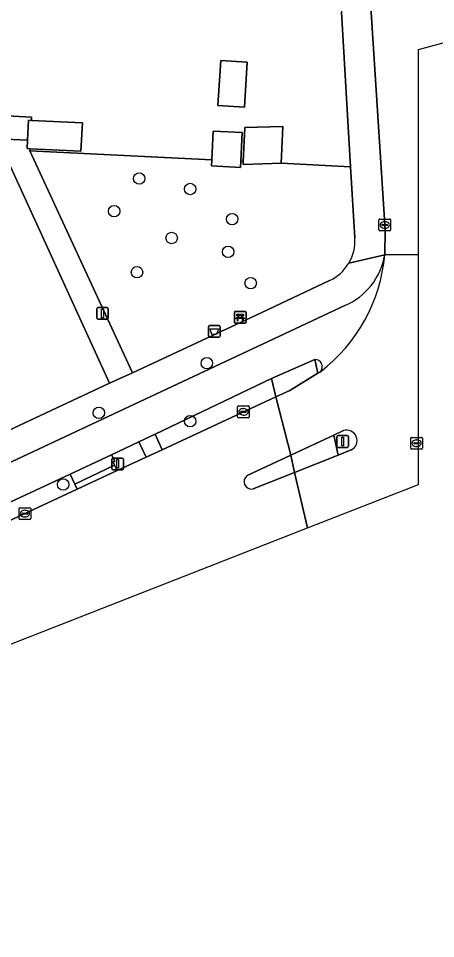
# Model space of a CAD drawing. Extents: x 162989 to 165008, y 383432 to 384338.
# Drawn here: x 164755.1 to 164790.7, y 383559.6 to 383638.3 of the extents above; entities that cross this region are included whole.
import ezdxf

# ---------------------------------------------------------------- set-up
doc = ezdxf.new("R2010")
doc.units = 0
for name, color, linetype in [('IMGEO_Afvalbak', 7, 'Continuous'), ('IMGEO_Bank', 7, 'Continuous'), ('IMGEO_Boom', 7, 'Continuous'), ('IMGEO_Erf', 7, 'Continuous'), ('IMGEO_Fietspad_open', 7, 'Continuous'), ('IMGEO_Groenvoorziening', 7, 'Continuous'), ('IMGEO_Kolk', 7, 'Continuous'), ('IMGEO_Lichtmast', 7, 'Continuous'), ('IMGEO_Pand', 7, 'Continuous'), ('IMGEO_Rijbaan_lokaal_open', 7, 'Continuous'), ('IMGEO_Rioolput', 7, 'Continuous'), ('IMGEO_Verkeerseiland_open', 7, 'Continuous'), ('IMGEO_Voetpad_open', 7, 'Continuous')]:
    doc.layers.add(name, color=color, linetype=linetype)

msp = doc.modelspace()

# ---------------------------------------------------------------- linework, layer by layer
at = {"layer": 'IMGEO_Afvalbak'}
for p, q in [((164771.309, 383611.111), (164771.309, 383611.911)), ((164771.309, 383611.911), (164771.309, 383611.111)), ((164771.409, 383612.011), (164772.199, 383612.011)), ((164772.199, 383612.011), (164771.409, 383612.011)), ((164772.299, 383611.911), (164772.299, 383611.111)), ((164772.299, 383611.111), (164772.299, 383611.911)), ((164772.199, 383611.011), (164771.409, 383611.011)), ((164771.409, 383611.011), (164772.199, 383611.011))]:
    msp.add_line(p, q, dxfattribs=at)
msp.add_lwpolyline([(164771.452, 383611.725), (164772.156, 383611.725), (164772.007, 383611.255), (164771.601, 383611.255), (164771.452, 383611.725)], dxfattribs=at)
for centre, start, end in [((164771.409, 383611.911), 90, 180), ((164771.409, 383611.911), 90, 180), ((164772.199, 383611.911), 0, 90), ((164772.199, 383611.911), 360, 90), ((164771.409, 383611.111), 180, 270), ((164771.409, 383611.111), 180, 270), ((164772.199, 383611.111), 270, 0), ((164772.199, 383611.111), 270, 0)]:
    msp.add_arc(centre, 0.1, start, end, dxfattribs=at)
at = {"layer": 'IMGEO_Bank'}
for p, q in [((164773.53, 383612.291), (164773.53, 383613.132)), ((164773.53, 383613.132), (164773.53, 383612.291)), ((164773.605, 383613.216), (164774.446, 383613.216)), ((164774.446, 383613.216), (164773.605, 383613.216)), ((164774.53, 383613.141), (164774.53, 383612.3)), ((164774.53, 383612.3), (164774.53, 383613.141)), ((164774.455, 383612.216), (164773.614, 383612.216)), ((164773.614, 383612.216), (164774.455, 383612.216)), ((164774.227, 383612.614), (164773.834, 383612.614)), ((164773.839, 383612.722), (164773.839, 383612.828)), ((164773.883, 383612.828), (164773.883, 383612.722)), ((164774.171, 383612.834), (164773.889, 383612.834)), ((164773.889, 383612.716), (164774.171, 383612.716)), ((164774.177, 383612.722), (164774.177, 383612.828)), ((164774.221, 383612.828), (164774.221, 383612.722))]:
    msp.add_line(p, q, dxfattribs=at)
for points in [[(164773.833, 383612.834), (164773.747, 383612.834), (164773.747, 383612.995), (164774.31, 383612.995), (164774.31, 383612.834), (164774.227, 383612.834)], [(164773.777, 383612.614), (164773.635, 383612.614), (164773.747, 383612.716), (164773.833, 383612.716)], [(164773.827, 383612.607), (164773.827, 383612.4), (164773.784, 383612.4), (164773.784, 383612.607)], [(164774.227, 383612.716), (164774.31, 383612.716), (164774.422, 383612.614), (164774.283, 383612.614)], [(164774.277, 383612.607), (164774.277, 383612.4), (164774.233, 383612.4), (164774.233, 383612.607)]]:
    msp.add_lwpolyline(points, dxfattribs=at)
for centre, radius, start, end in [((164773.608, 383613.138), 0.0779, 92.4484, 184.28452), ((164773.608, 383613.138), 0.0779, 92.4484, 184.28452), ((164774.452, 383613.138), 0.0779, 2.4484, 94.28452), ((164774.452, 383613.138), 0.0779, 2.4484, 94.28452), ((164773.608, 383612.294), 0.0779, 182.4484, 274.28452), ((164773.608, 383612.294), 0.0779, 182.4484, 274.28452), ((164773.777, 383612.607), 0.00671, 2.89567, 87.10433), ((164773.834, 383612.607), 0.00671, 92.89567, 177.10433), ((164773.832, 383612.827), 0.00671, 2.89567, 87.10433), ((164773.832, 383612.723), 0.00671, 272.89567, 357.10433), ((164773.889, 383612.827), 0.00671, 92.89567, 177.10433), ((164773.889, 383612.723), 0.00671, 182.89567, 267.10433), ((164774.171, 383612.827), 0.00671, 2.89567, 87.10433), ((164774.171, 383612.723), 0.00671, 272.89567, 357.10433), ((164774.228, 383612.827), 0.00671, 92.89567, 177.10433), ((164774.228, 383612.723), 0.00671, 182.89567, 267.10433), ((164774.226, 383612.607), 0.00671, 2.89567, 87.10433), ((164774.283, 383612.607), 0.00671, 92.89567, 177.10433), ((164774.452, 383612.294), 0.0779, 272.4484, 4.28452), ((164774.452, 383612.294), 0.0779, 272.4484, 4.28452)]:
    msp.add_arc(centre, radius, start, end, dxfattribs=at)
at = {"layer": 'IMGEO_Boom'}
for centre in [(164765.398, 383624.572), (164769.744, 383623.676), (164763.252, 383621.789), (164773.34, 383621.112), (164768.166, 383619.497), (164772.994, 383618.312), (164765.21, 383616.567), (164774.917, 383615.637), (164771.177, 383608.793), (164761.95, 383604.557), (164769.753, 383603.841), (164758.897, 383598.437)]:
    msp.add_circle(centre, 0.489, dxfattribs=at)
at = {"layer": 'IMGEO_Erf'}
for points in [[(164738.276, 383630.781), (164756.194, 383629.82), (164756.181, 383629.546), (164760.54, 383629.329), (164760.42, 383626.909), (164756.067, 383627.126), (164756.058, 383626.938), (164771.606, 383626.169), (164771.727, 383628.617), (164774.198, 383628.495), (164774.077, 383626.047), (164774.28, 383626.037), (164774.423, 383628.922), (164777.666, 383629.033), (164777.51, 383625.877), (164783.458, 383625.583), (164782.666, 383638.792)], [(164714.683, 383584.548), (164762.855, 383607.105), (164753.283, 383627.965)]]:
    msp.add_lwpolyline(points, dxfattribs=at)
msp.add_lwpolyline([(164774.629, 383634.518), (164774.386, 383630.662), (164772.12, 383630.805), (164772.363, 383634.661)], close=True, dxfattribs=at)
at = {"layer": 'IMGEO_Fietspad_open'}
for points in [[(164782.955, 383613.721), (164775.979, 383610.452), (164723.841, 383586.022), (164715.619, 383582.266), (164697.005, 383574.149), (164624.456, 383545.272), (164601.566, 383536.821), (164581.978, 383530.273), (164571.881, 383527.171), (164553.277, 383521.733), (164543.609, 383519.259), (164542.439, 383519.028), (164542.656, 383515.88), (164553.364, 383518.612), (164566.043, 383522.226)], [(164586.641, 383528.511), (164601.198, 383533.561), (164618.653, 383539.892), (164618.69, 383539.906), (164618.843, 383539.961), (164620.13, 383540.432), (164620.449, 383540.557), (164652.153, 383552.985), (164661.944, 383556.905), (164666.585, 383558.763), (164673.944, 383561.709), (164677.537, 383563.148), (164698.39, 383571.496), (164710.573, 383576.877), (164713.088, 383577.988), (164725.136, 383583.309), (164759.492, 383599.331), (164763.028, 383600.98), (164765.364, 383602.069), (164766.764, 383602.738), (164776.709, 383607.491), (164780.408, 383609.124)]]:
    msp.add_lwpolyline(points, dxfattribs=at)
for centre, radius, start, end in [((164772.275, 383619.31), 14.154, 307.41331, 354.87609), ((164780.722, 383618.998), 5.73, 292.94, 350.43845), ((164780.415, 383608.496), 0.628, 317.01011, 90.61246)]:
    msp.add_arc(centre, radius, start, end, dxfattribs=at)
at = {"layer": 'IMGEO_Groenvoorziening'}
msp.add_lwpolyline([(164783.823, 383619.499), (164783.458, 383625.583), (164777.51, 383625.877), (164774.267, 383625.764), (164774.28, 383626.037), (164774.077, 383626.047), (164774.051, 383625.525), (164771.58, 383625.647), (164771.606, 383626.169), (164756.058, 383626.938), (164764.835, 383607.962), (164775.374, 383612.904), (164781.656, 383615.85)], dxfattribs=at)
for points in [[(164767.353, 383601.409), (164777.075, 383605.936), (164776.709, 383607.491), (164766.764, 383602.738)], [(164765.989, 383600.774), (164765.364, 383602.069), (164763.028, 383600.98), (164763.3, 383600.441), (164763.159, 383600.356), (164763.294, 383600.076), (164763.51, 383599.624)], [(164713.73, 383576.534), (164725.733, 383581.878), (164739.537, 383588.464), (164760.087, 383598.027), (164759.891, 383598.468), (164759.492, 383599.331), (164725.136, 383583.309), (164713.088, 383577.988)]]:
    msp.add_lwpolyline(points, close=True, dxfattribs=at)
for centre, radius, start, end in [((164780.058, 383619.269), 3.772, 329.25686, 3.49675), ((164780.053, 383619.269), 3.776, 295.1176, 329.29433)]:
    msp.add_arc(centre, radius, start, end, dxfattribs=at)
at = {"layer": 'IMGEO_Kolk'}
for p, q in [((164785.873, 383620.188), (164785.873, 383621.04)), ((164785.948, 383621.114), (164786.8, 383621.114)), ((164786.361, 383620.894), (164786.386, 383620.894)), ((164786.874, 383621.04), (164786.874, 383620.188)), ((164786.8, 383620.114), (164785.948, 383620.114)), ((164786.132, 383620.608), (164786.132, 383620.62)), ((164786.57, 383620.571), (164786.172, 383620.571)), ((164786.175, 383620.657), (164786.573, 383620.657)), ((164786.384, 383620.334), (164786.359, 383620.334)), ((164786.616, 383620.62), (164786.616, 383620.608)), ((164773.802, 383604.218), (164773.802, 383605.07)), ((164773.877, 383605.144), (164774.729, 383605.144)), ((164774.803, 383605.07), (164774.803, 383604.218)), ((164774.061, 383604.638), (164774.061, 383604.65)), ((164774.499, 383604.601), (164774.101, 383604.601)), ((164774.104, 383604.687), (164774.502, 383604.687)), ((164774.313, 383604.364), (164774.288, 383604.364)), ((164774.29, 383604.924), (164774.315, 383604.924)), ((164774.545, 383604.65), (164774.545, 383604.638)), ((164774.729, 383604.144), (164773.877, 383604.144)), ((164755.204, 383596.45), (164756.056, 383596.45)), ((164755.129, 383595.524), (164755.129, 383596.376)), ((164755.388, 383595.944), (164755.388, 383595.956)), ((164755.826, 383595.907), (164755.428, 383595.907)), ((164755.431, 383595.993), (164755.829, 383595.993)), ((164755.64, 383595.67), (164755.615, 383595.67)), ((164755.617, 383596.23), (164755.642, 383596.23)), ((164755.872, 383595.956), (164755.872, 383595.944)), ((164756.13, 383596.376), (164756.13, 383595.524)), ((164756.056, 383595.45), (164755.204, 383595.45))]:
    msp.add_line(p, q, dxfattribs=at)
for points in [[(164785.873, 383620.188), (164785.873, 383621.04)], [(164785.948, 383621.114), (164786.8, 383621.114)], [(164786.874, 383621.04), (164786.874, 383620.188)], [(164786.8, 383620.114), (164785.948, 383620.114)], [(164773.802, 383604.218), (164773.802, 383605.07)], [(164773.877, 383605.144), (164774.729, 383605.144)], [(164774.803, 383605.07), (164774.803, 383604.218)], [(164774.729, 383604.144), (164773.877, 383604.144)], [(164755.204, 383596.45), (164756.056, 383596.45)], [(164755.129, 383595.524), (164755.129, 383596.376)], [(164756.13, 383596.376), (164756.13, 383595.524)], [(164756.056, 383595.45), (164755.204, 383595.45)]]:
    msp.add_lwpolyline(points, dxfattribs=at)
for centre, radius, start, end in [((164785.95, 383621.038), 0.0765, 91.55205, 178.44795), ((164785.95, 383621.038), 0.0765, 91.55205, 178.44795), ((164786.798, 383621.038), 0.0765, 1.55205, 88.44795), ((164786.798, 383621.038), 0.0765, 1.55205, 88.44795), ((164785.95, 383620.19), 0.0765, 181.55205, 268.44795), ((164785.95, 383620.19), 0.0765, 181.55205, 268.44795), ((164786.172, 383620.617), 0.0403, 85.87752, 175.75265), ((164786.169, 383620.607), 0.0366, 178.93798, 274.71019), ((164786.573, 383620.614), 0.043, 264.86636, 352.45326), ((164786.577, 383620.619), 0.0386, 1.73085, 96.63898), ((164786.798, 383620.19), 0.0765, 271.55205, 358.44795), ((164786.798, 383620.19), 0.0765, 271.55205, 358.44795), ((164773.879, 383605.068), 0.0765, 91.55205, 178.44795), ((164773.879, 383605.068), 0.0765, 91.55205, 178.44795), ((164774.727, 383605.068), 0.0765, 1.55205, 88.44795), ((164774.727, 383605.068), 0.0765, 1.55205, 88.44795), ((164774.101, 383604.647), 0.0403, 85.87752, 175.75265), ((164774.098, 383604.637), 0.0366, 178.93798, 274.71019), ((164774.502, 383604.644), 0.043, 264.86636, 352.45326), ((164774.506, 383604.649), 0.0386, 1.73085, 96.63898), ((164773.879, 383604.22), 0.0765, 181.55205, 268.44795), ((164773.879, 383604.22), 0.0765, 181.55205, 268.44795), ((164774.727, 383604.22), 0.0765, 271.55205, 358.44795), ((164774.727, 383604.22), 0.0765, 271.55205, 358.44795), ((164755.206, 383596.374), 0.0765, 91.55205, 178.44795), ((164755.206, 383596.374), 0.0765, 91.55205, 178.44795), ((164756.054, 383596.374), 0.0765, 1.55205, 88.44795), ((164756.054, 383596.374), 0.0765, 1.55205, 88.44795), ((164755.428, 383595.953), 0.0403, 85.87752, 175.75265), ((164755.425, 383595.943), 0.0366, 178.93798, 274.71019), ((164755.829, 383595.95), 0.043, 264.86636, 352.45326), ((164755.833, 383595.955), 0.0386, 1.73085, 96.63898), ((164755.206, 383595.526), 0.0765, 181.55205, 268.44795), ((164755.206, 383595.526), 0.0765, 181.55205, 268.44795), ((164756.054, 383595.526), 0.0765, 271.55205, 358.44795), ((164756.054, 383595.526), 0.0765, 271.55205, 358.44795)]:
    msp.add_arc(centre, radius, start, end, dxfattribs=at)
for centre, major_axis, ratio, start_param, end_param in [((164786.36, 383620.614), (-0.387, 0.002), 0.722429, 4.712389, 7.853982), ((164786.385, 383620.614), (-0.39, 0.002), 0.717154, 1.570796, 4.712389), ((164774.289, 383604.644), (-0.387, 0.002), 0.722429, 4.712389, 7.853982), ((164774.314, 383604.644), (-0.39, 0.002), 0.717154, 1.570796, 4.712389), ((164755.616, 383595.95), (-0.387, 0.002), 0.722429, 4.712389, 7.853982), ((164755.641, 383595.95), (-0.39, 0.002), 0.717154, 1.570796, 4.712389)]:
    msp.add_ellipse(centre, major_axis=major_axis, ratio=ratio, start_param=start_param, end_param=end_param, dxfattribs=at)
at = {"layer": 'IMGEO_Lichtmast'}
for p, q in [((164761.766, 383612.653), (164761.766, 383613.453)), ((164761.766, 383613.453), (164761.766, 383612.653)), ((164761.866, 383613.553), (164762.656, 383613.553)), ((164762.656, 383613.553), (164761.866, 383613.553)), ((164762.756, 383613.453), (164762.756, 383612.653)), ((164762.756, 383612.653), (164762.756, 383613.453)), ((164762.656, 383612.553), (164761.866, 383612.553)), ((164761.866, 383612.553), (164762.656, 383612.553)), ((164782.282, 383601.711), (164782.282, 383602.511)), ((164782.282, 383602.511), (164782.282, 383601.711)), ((164782.382, 383602.611), (164783.172, 383602.611)), ((164783.172, 383602.611), (164782.382, 383602.611)), ((164783.272, 383602.511), (164783.272, 383601.711)), ((164783.272, 383601.711), (164783.272, 383602.511)), ((164783.172, 383601.611), (164782.382, 383601.611)), ((164782.382, 383601.611), (164783.172, 383601.611)), ((164763.059, 383599.798), (164763.059, 383600.598)), ((164763.059, 383600.598), (164763.059, 383599.798)), ((164763.159, 383600.698), (164763.949, 383600.698)), ((164763.949, 383600.698), (164763.159, 383600.698)), ((164764.049, 383600.598), (164764.049, 383599.798)), ((164764.049, 383599.798), (164764.049, 383600.598)), ((164763.949, 383599.698), (164763.159, 383599.698)), ((164763.159, 383599.698), (164763.949, 383599.698))]:
    msp.add_line(p, q, dxfattribs=at)
for points in [[(164762.186, 383613.428), (164762.336, 383613.428), (164762.336, 383612.678), (164762.186, 383612.678), (164762.186, 383613.428)], [(164782.702, 383602.486), (164782.852, 383602.486), (164782.852, 383601.736), (164782.702, 383601.736), (164782.702, 383602.486)], [(164763.479, 383600.573), (164763.629, 383600.573), (164763.629, 383599.823), (164763.479, 383599.823), (164763.479, 383600.573)]]:
    msp.add_lwpolyline(points, dxfattribs=at)
for centre, start, end in [((164761.866, 383613.453), 90, 180), ((164761.866, 383613.453), 90, 180), ((164762.656, 383613.453), 0, 90), ((164762.656, 383613.453), 360, 90), ((164761.866, 383612.653), 180, 270), ((164761.866, 383612.653), 180, 270), ((164762.656, 383612.653), 270, 0), ((164762.656, 383612.653), 270, 0), ((164782.382, 383602.511), 90, 180), ((164782.382, 383602.511), 90, 180), ((164783.172, 383602.511), 0, 90), ((164783.172, 383602.511), 360, 90), ((164782.382, 383601.711), 180, 270), ((164782.382, 383601.711), 180, 270), ((164783.172, 383601.711), 270, 0), ((164783.172, 383601.711), 270, 0), ((164763.159, 383600.598), 90, 180), ((164763.159, 383600.598), 90, 180), ((164763.949, 383600.598), 0, 90), ((164763.949, 383600.598), 360, 90), ((164763.159, 383599.798), 180, 270), ((164763.159, 383599.798), 180, 270), ((164763.949, 383599.798), 270, 0), ((164763.949, 383599.798), 270, 0)]:
    msp.add_arc(centre, 0.1, start, end, dxfattribs=at)
at = {"layer": 'IMGEO_Pand'}
for points in [[(164774.629, 383634.518), (164772.363, 383634.661), (164772.12, 383630.805), (164774.386, 383630.662)], [(164760.54, 383629.329), (164756.181, 383629.546), (164755.94, 383629.558), (164755.855, 383627.84), (164755.82, 383627.138), (164756.067, 383627.126), (164760.42, 383626.909)], [(164771.606, 383626.169), (164771.58, 383625.647), (164774.051, 383625.525), (164774.077, 383626.047), (164774.198, 383628.495), (164771.727, 383628.617)], [(164777.666, 383629.033), (164774.423, 383628.922), (164774.28, 383626.037), (164774.267, 383625.764), (164777.51, 383625.877)]]:
    msp.add_lwpolyline(points, close=True, dxfattribs=at)
at = {"layer": 'IMGEO_Rijbaan_lokaal_open'}
for points in [[(164795.119, 383672.213), (164793.725, 383673.706), (164790.93, 383676.807), (164789.554, 383678.222), (164783.063, 383672.811), (164783.514, 383665.334), (164786.401, 383620.195), (164786.372, 383618.046), (164789.255, 383618.089), (164789.255, 383635.605), (164793.254, 383636.691)], [(164779.782, 383594.727), (164789.255, 383598.438), (164789.255, 383618.089), (164786.372, 383618.046)], [(164780.874, 383608.068), (164780.667, 383607.943), (164778.25, 383606.48), (164777.075, 383605.936), (164778.339, 383600.936), (164782.016, 383602.656), (164782.838, 383603.039)], [(164774.623, 383599.2), (164778.339, 383600.936), (164777.075, 383605.936), (164767.353, 383601.409), (164765.989, 383600.774), (164763.51, 383599.624), (164760.087, 383598.027), (164739.537, 383588.464), (164725.733, 383581.878), (164713.73, 383576.534), (164711.219, 383575.415), (164708.549, 383574.227), (164709.337, 383572.455), (164681.68, 383561.005)], [(164783.505, 383601.388), (164782.406, 383600.952), (164778.661, 383599.466), (164779.782, 383594.727)], [(164543.193, 383502.048), (164779.782, 383594.727), (164778.661, 383599.466), (164775.124, 383598.062)]]:
    msp.add_lwpolyline(points, dxfattribs=at)
for centre, radius, start, end in [((164772.275, 383619.31), 14.154, 307.41331, 354.87609), ((164783.113, 383602.19), 0.893, 296.02991, 107.96726), ((164774.98, 383598.678), 0.632, 124.34925, 283.17336)]:
    msp.add_arc(centre, radius, start, end, dxfattribs=at)
at = {"layer": 'IMGEO_Rioolput'}
for p, q in [((164788.593, 383601.534), (164788.593, 383602.386)), ((164788.668, 383602.46), (164789.52, 383602.46)), ((164788.852, 383601.954), (164788.852, 383601.966)), ((164789.29, 383601.917), (164788.892, 383601.917)), ((164788.895, 383602.003), (164789.293, 383602.003)), ((164789.081, 383602.24), (164789.106, 383602.24)), ((164789.336, 383601.966), (164789.336, 383601.954)), ((164789.594, 383602.386), (164789.594, 383601.534)), ((164789.52, 383601.46), (164788.668, 383601.46)), ((164789.104, 383601.68), (164789.079, 383601.68))]:
    msp.add_line(p, q, dxfattribs=at)
for points in [[(164788.593, 383601.534), (164788.593, 383602.386)], [(164788.668, 383602.46), (164789.52, 383602.46)], [(164789.594, 383602.386), (164789.594, 383601.534)], [(164789.52, 383601.46), (164788.668, 383601.46)]]:
    msp.add_lwpolyline(points, dxfattribs=at)
for centre, radius, start, end in [((164788.67, 383602.384), 0.0765, 91.55205, 178.44795), ((164788.67, 383602.384), 0.0765, 91.55205, 178.44795), ((164788.892, 383601.963), 0.0403, 85.87752, 175.75265), ((164788.889, 383601.953), 0.0366, 178.93798, 274.71019), ((164789.293, 383601.96), 0.043, 264.86636, 352.45326), ((164789.297, 383601.965), 0.0386, 1.73085, 96.63898), ((164789.518, 383602.384), 0.0765, 1.55205, 88.44795), ((164789.518, 383602.384), 0.0765, 1.55205, 88.44795), ((164788.67, 383601.536), 0.0765, 181.55205, 268.44795), ((164788.67, 383601.536), 0.0765, 181.55205, 268.44795), ((164789.518, 383601.536), 0.0765, 271.55205, 358.44795), ((164789.518, 383601.536), 0.0765, 271.55205, 358.44795)]:
    msp.add_arc(centre, radius, start, end, dxfattribs=at)
for centre, major_axis, ratio, start_param, end_param in [((164789.08, 383601.96), (-0.387, 0.002), 0.722429, 4.712389, 7.853982), ((164789.105, 383601.96), (-0.39, 0.002), 0.717154, 1.570796, 4.712389)]:
    msp.add_ellipse(centre, major_axis=major_axis, ratio=ratio, start_param=start_param, end_param=end_param, dxfattribs=at)
at = {"layer": 'IMGEO_Verkeerseiland_open'}
for points in [[(164780.408, 383609.124), (164780.667, 383607.943), (164780.874, 383608.068)], [(164782.838, 383603.039), (164782.016, 383602.656), (164782.406, 383600.952), (164783.505, 383601.388)], [(164775.124, 383598.062), (164778.661, 383599.466), (164778.339, 383600.936), (164774.623, 383599.2)]]:
    msp.add_lwpolyline(points, dxfattribs=at)
for centre, radius, start, end in [((164780.415, 383608.496), 0.628, 317.01011, 90.61246), ((164783.113, 383602.19), 0.893, 296.02991, 107.96726), ((164774.98, 383598.678), 0.632, 124.34925, 283.17336)]:
    msp.add_arc(centre, radius, start, end, dxfattribs=at)
at = {"layer": 'IMGEO_Voetpad_open'}
for points in [[(164783.514, 383665.334), (164783.008, 383665.31), (164782.797, 383669.058), (164774.785, 383671.102), (164774.625, 383668.132), (164780.953, 383666.002), (164781.25, 383661.28), (164782.082, 383648.815), (164782.273, 383645.355), (164782.666, 383638.792), (164783.458, 383625.583), (164783.823, 383619.499)], [(164783.3, 383617.341), (164786.372, 383618.046), (164786.401, 383620.195), (164783.514, 383665.334)], [(164753.283, 383627.965), (164755.855, 383627.84), (164755.94, 383629.558), (164756.181, 383629.546), (164756.194, 383629.82), (164738.276, 383630.781)], [(164786.372, 383618.046), (164783.3, 383617.341)], [(164781.656, 383615.85), (164775.374, 383612.904), (164764.835, 383607.962), (164762.855, 383607.105), (164714.683, 383584.548), (164705.882, 383580.773), (164704.071, 383579.996), (164682.598, 383571.184), (164669.976, 383566.195), (164668.136, 383565.448), (164655.585, 383560.476), (164631.177, 383550.808), (164626.925, 383549.124), (164617.91, 383545.553), (164605.23, 383540.794), (164600.97, 383539.352), (164598.87, 383538.596), (164592.83, 383536.475), (164566.236, 383528.05)], [(164775.979, 383610.452), (164782.955, 383613.721)], [(164581.978, 383530.273), (164601.566, 383536.821), (164624.456, 383545.272), (164697.005, 383574.149), (164715.619, 383582.266), (164723.841, 383586.022), (164775.979, 383610.452)]]:
    msp.add_lwpolyline(points, dxfattribs=at)
for points in [[(164756.058, 383626.938), (164756.067, 383627.126), (164755.82, 383627.138), (164755.855, 383627.84), (164753.283, 383627.965), (164762.855, 383607.105), (164764.835, 383607.962)], [(164776.709, 383607.491), (164777.075, 383605.936), (164778.25, 383606.48), (164780.667, 383607.943), (164780.408, 383609.124)], [(164767.353, 383601.409), (164766.764, 383602.738), (164765.364, 383602.069), (164765.989, 383600.774)], [(164778.339, 383600.936), (164778.661, 383599.466), (164782.406, 383600.952), (164782.016, 383602.656)], [(164763.294, 383600.076), (164763.159, 383600.356), (164763.3, 383600.441), (164763.028, 383600.98), (164759.492, 383599.331), (164759.891, 383598.468)], [(164760.087, 383598.027), (164763.51, 383599.624), (164763.294, 383600.076), (164759.891, 383598.468)]]:
    msp.add_lwpolyline(points, close=True, dxfattribs=at)
for centre, radius, start, end in [((164780.058, 383619.269), 3.772, 329.25686, 3.49675), ((164780.722, 383618.998), 5.73, 292.94, 350.43845), ((164780.053, 383619.269), 3.776, 295.1176, 329.29433)]:
    msp.add_arc(centre, radius, start, end, dxfattribs=at)

doc.saveas('drawing.dxf')
